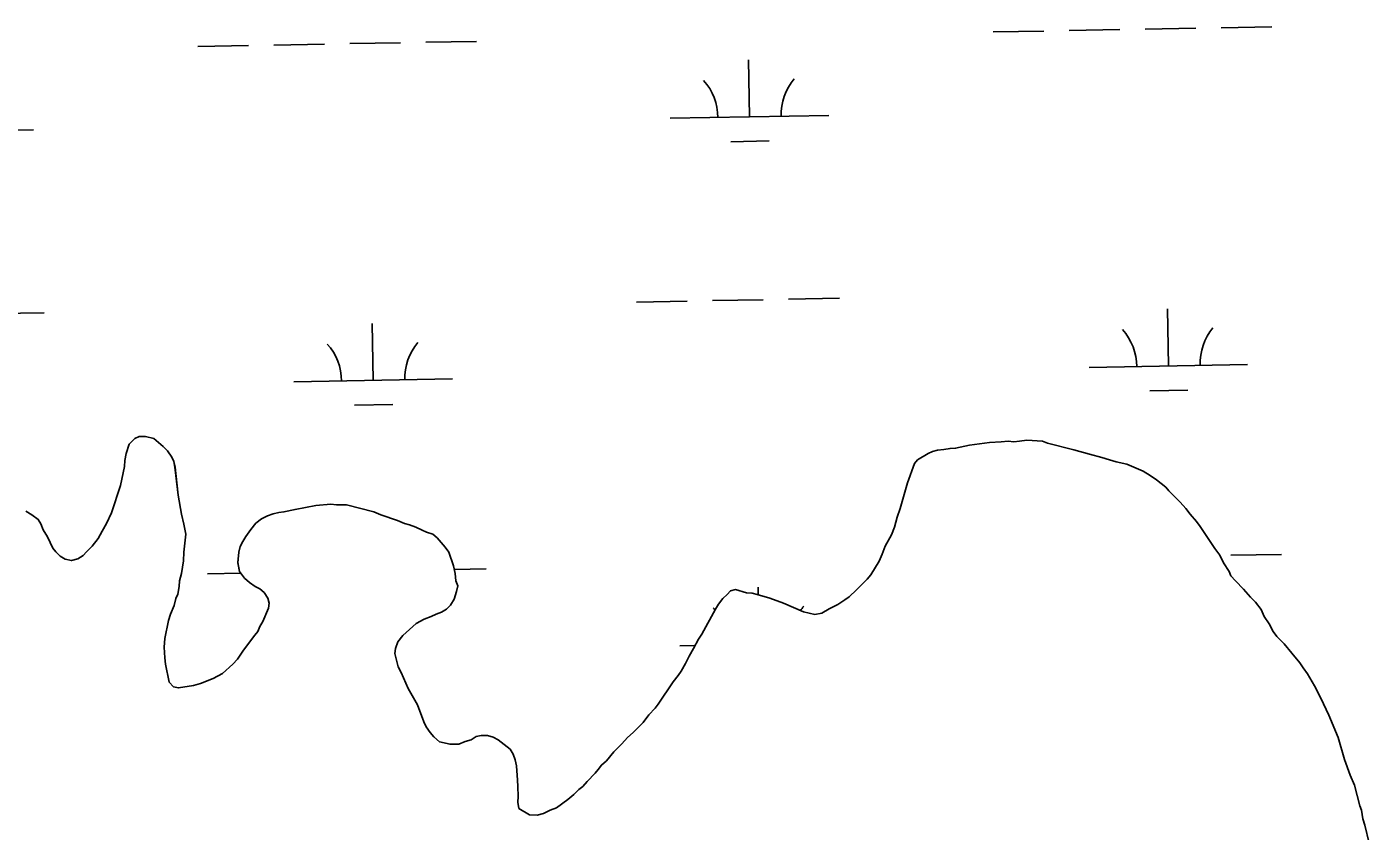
# Model space of a CAD drawing. Extents: x 3957609 to 3995875, y 234277 to 260273.
# Drawn here: x 3972892 to 3973739, y 255948 to 256455 of the extents above; entities that cross this region are included whole.
import ezdxf

# ---------------------------------------------------------------- set-up
doc = ezdxf.new("R2010")
doc.units = 0
doc.layers.add('V-TOPO-SHOR', color=7, linetype='Continuous')
doc.layers.add('V-WETL-SWMP', color=7, linetype='Continuous')

msp = doc.modelspace()

# ---------------------------------------------------------------- linework, layer by layer
at = {"layer": 'V-TOPO-SHOR'}
for points in [[(3972960.573, 256195.169), (3972957.032, 256191.612), (3972955.074, 256185.691), (3972954.296, 256181.349), (3972953.911, 256177.405), (3972951.572, 256165.563), (3972945.698, 256148.194), (3972942.559, 256141.481), (3972939.808, 256136.742), (3972937.453, 256132), (3972933.521, 256127.257), (3972929.978, 256123.7), (3972928.014, 256121.328), (3972924.467, 256119.348), (3972920.527, 256118.154), (3972916.58, 256118.934), (3972913.42, 256120.898), (3972910.651, 256123.653), (3972908.673, 256126.014), (3972905.5, 256133.108), (3972902.727, 256137.44), (3972901.14, 256141.38), (3972899.557, 256144.139), (3972895.604, 256146.889), (3972891.656, 256149.247)], [(3973142.851, 256016.528), (3973138.88, 256027.167), (3973132.939, 256037.41), (3973128.575, 256047.656), (3973126.594, 256051.201), (3973124.602, 256059.479), (3973124.989, 256062.637), (3973126.555, 256066.979), (3973129.701, 256070.931), (3973137.967, 256078.445), (3973143.089, 256081.218), (3973147.424, 256082.808), (3973150.576, 256084.393), (3973154.123, 256085.585), (3973157.273, 256087.565), (3973159.635, 256089.937), (3973161.992, 256093.887), (3973163.559, 256098.624), (3973164.339, 256102.178), (3973163.149, 256105.329), (3973162.741, 256110.062), (3973161.547, 256114.793), (3973158.764, 256123.464), (3973156.391, 256126.614), (3973151.248, 256132.519), (3973148.481, 256134.878), (3973144.535, 256136.051), (3973141.77, 256137.229), (3973137.821, 256139.191), (3973133.873, 256140.76), (3973130.715, 256141.54), (3973126.371, 256143.502), (3973115.711, 256147.027), (3973111.367, 256148.989), (3973094.002, 256153.285), (3973087.69, 256153.271), (3973084.139, 256153.656), (3973074.673, 256152.845), (3973061.662, 256150.447), (3973054.566, 256148.851), (3973051.412, 256148.45), (3973047.865, 256147.651), (3973044.318, 256146.459), (3973040.378, 256144.479), (3973036.834, 256141.708), (3973033.687, 256137.755), (3973030.543, 256133.41), (3973028.579, 256130.249), (3973027.006, 256127.089), (3973026.228, 256123.538), (3973025.454, 256116.831), (3973026.652, 256111.312), (3973029.818, 256106.978), (3973032.98, 256104.226), (3973036.535, 256101.868), (3973039.3, 256100.297), (3973042.067, 256097.936), (3973044.443, 256094.391), (3973045.239, 256091.237), (3973044.852, 256088.081), (3973041.322, 256079.791), (3973039.358, 256076.629), (3973038.182, 256073.471), (3973036.216, 256071.099), (3973029.138, 256061.615), (3973025.208, 256056.083), (3973022.453, 256052.921), (3973015.763, 256046.988), (3973009.852, 256043.818), (3973001.971, 256040.643), (3972997.636, 256039.449), (3972988.172, 256037.85), (3972985.014, 256038.63), (3972982.247, 256041.385), (3972979.853, 256052.819), (3972979.447, 256056.761), (3972979.038, 256063.466), (3972979.419, 256068.99), (3972981.758, 256080.436), (3972982.931, 256084.382), (3972985.284, 256089.91), (3972986.458, 256094.252), (3972987.633, 256097.017), (3972988.412, 256101.752), (3972988.799, 256105.303), (3972989.97, 256110.04), (3972991.133, 256117.931), (3972991.514, 256123.454), (3972992.671, 256134.896), (3972991.471, 256141.204), (3972989.88, 256147.512), (3972987.877, 256159.341), (3972985.864, 256177.085), (3972985.065, 256180.634), (3972983.875, 256183.393), (3972981.104, 256187.331), (3972978.337, 256190.086), (3972972.408, 256195.2), (3972967.276, 256196.369), (3972963.332, 256196.361), (3972960.573, 256195.169)], [(3973562.935, 256185.187), (3973553.066, 256187.925), (3973536.487, 256192.224), (3973533.329, 256193.4), (3973523.466, 256194.163), (3973518.735, 256193.365), (3973515.186, 256192.961), (3973511.635, 256193.346), (3973507.297, 256192.943), (3973499.803, 256192.529), (3973487.184, 256190.921), (3973478.51, 256188.929), (3973474.961, 256188.919), (3973471.019, 256188.122), (3973467.074, 256187.716), (3973463.92, 256186.92), (3973461.164, 256185.73), (3973454.467, 256181.769), (3973452.501, 256179.397), (3973448.19, 256167.159), (3973443.496, 256150.975), (3973441.538, 256145.448), (3973439.975, 256139.134), (3973438.013, 256134.395), (3973434.085, 256127.286), (3973432.127, 256122.152), (3973430.165, 256117.81), (3973425.057, 256109.118), (3973422.698, 256106.351), (3973416.007, 256099.63), (3973411.285, 256095.28), (3973408.528, 256093.299), (3973404.197, 256090.528), (3973398.681, 256087.753), (3973393.954, 256084.98), (3973389.617, 256084.182), (3973382.512, 256085.742), (3973369.876, 256091.233), (3973361.191, 256094.368), (3973353.298, 256096.718), (3973350.14, 256097.498), (3973346.588, 256097.885), (3973339.484, 256099.839), (3973336.33, 256099.042), (3973334.364, 256096.67), (3973331.607, 256094.297), (3973328.855, 256090.741), (3973326.891, 256087.579), (3973318.25, 256071.781), (3973316.286, 256068.621), (3973313.144, 256062.696), (3973310.394, 256057.955), (3973308.039, 256053.216), (3973305.29, 256048.477), (3973303.324, 256045.71), (3973300.179, 256041.759), (3973290.746, 256027.534), (3973288.779, 256025.165), (3973284.845, 256020.815), (3973281.306, 256016.073), (3973275.011, 256009.747), (3973271.468, 256006.583), (3973267.927, 256002.628), (3973262.811, 255997.49), (3973258.09, 255991.954), (3973254.942, 255989.187), (3973252.976, 255986.42), (3973251.01, 255984.049), (3973245.894, 255978.908), (3973243.142, 255975.746), (3973240.778, 255973.77), (3973237.631, 255970.606), (3973233.694, 255967.44), (3973226.606, 255962.295), (3973222.666, 255960.708), (3973218.332, 255958.725), (3973214.39, 255957.531), (3973209.655, 255957.914), (3973202.94, 255961.842), (3973202.143, 255965.787), (3973202.528, 255969.336), (3973202.118, 255975.648), (3973202.108, 255979.592), (3973201.297, 255988.663), (3973200.498, 255992.605), (3973199.306, 255996.153), (3973197.326, 255999.302), (3973189.818, 256005.203), (3973186.66, 256006.771), (3973183.107, 256007.947), (3973179.16, 256007.937), (3973176.008, 256007.14), (3973172.856, 256005.162), (3973168.914, 256003.968), (3973164.974, 256002.381), (3973159.452, 256002.366), (3973152.741, 256003.929), (3973149.186, 256007.077), (3973146.81, 256009.831), (3973144.436, 256013.376), (3973142.851, 256016.528)], [(3973739.454, 255939.867), (3973736.667, 255951.299), (3973735.473, 255955.242), (3973734.67, 255960.761), (3973733.48, 255963.52), (3973730.293, 255976.531), (3973727.516, 255982.834), (3973723.943, 255992.687), (3973719.965, 256006.483), (3973714.014, 256020.669), (3973708.859, 256031.306), (3973704.896, 256039.187), (3973700.54, 256046.671), (3973697.769, 256050.609), (3973695.789, 256053.761), (3973690.646, 256059.663), (3973685.899, 256065.57), (3973681.154, 256070.292), (3973678.78, 256073.442), (3973676.402, 256078.169), (3973673.234, 256082.896), (3973671.252, 256087.229), (3973667.69, 256091.954), (3973664.526, 256095.102), (3973660.176, 256100.22), (3973655.036, 256105.336), (3973652.267, 256108.483), (3973651.077, 256111.242), (3973647.513, 256116.755), (3973645.136, 256121.484), (3973641.969, 256125.816), (3973632.864, 256139.599), (3973630.488, 256142.748), (3973626.534, 256147.473), (3973623.763, 256151.016), (3973620.203, 256154.952), (3973613.086, 256162.036), (3973611.108, 256164.398), (3973605.179, 256169.116), (3973601.228, 256171.869), (3973596.883, 256174.619), (3973586.616, 256178.932), (3973579.907, 256180.495), (3973575.565, 256181.669), (3973570.828, 256183.233), (3973562.935, 256185.187)]]:
    msp.add_lwpolyline(points, dxfattribs=at)
at = {"layer": 'V-WETL-SWMP'}
for p, q in [((3973502.085, 256451.487), (3973534.08, 256452.068)), ((3973550.077, 256452.359), (3973582.072, 256452.941)), ((3973598.069, 256453.232), (3973630.064, 256453.814)), ((3973646.062, 256454.105), (3973678.056, 256454.686)), ((3973000.26, 256442.362), (3973032.255, 256442.944)), ((3973048.252, 256443.235), (3973080.247, 256443.816)), ((3973096.244, 256444.107), (3973128.239, 256444.689)), ((3973144.236, 256444.98), (3973176.231, 256445.562)), ((3973348.441, 256397.943), (3973347.787, 256433.937)), ((3973298.45, 256397.034), (3973398.433, 256398.852)), ((3972796.625, 256387.909), (3972896.608, 256389.727)), ((3973336.724, 256382.296), (3973360.72, 256382.732)), ((3973277.144, 256281.195), (3973309.139, 256281.777)), ((3973325.136, 256282.068), (3973357.131, 256282.65)), ((3973373.128, 256282.94), (3973405.123, 256283.522)), ((3972871.303, 256273.816), (3972903.298, 256274.397)), ((3973612.777, 256240.86), (3973612.122, 256276.854)), ((3973110.952, 256231.736), (3973110.297, 256267.73)), ((3973562.785, 256239.951), (3973662.769, 256241.769)), ((3973060.96, 256230.827), (3973160.944, 256232.645)), ((3973601.059, 256225.214), (3973625.055, 256225.65)), ((3973099.234, 256216.089), (3973123.23, 256216.525)), ((3973652.11, 256121.485), (3973684.104, 256122.066)), ((3973006.308, 256109.742), (3973027.516, 256110.128)), ((3973162.107, 256112.575), (3973182.279, 256112.942)), ((3973353.922, 256096.531), (3973353.835, 256101.317)), ((3973304.498, 256064.414), (3973314.148, 256064.589))]:
    msp.add_line(p, q, dxfattribs=at)
for points in [[(3973025.454, 256116.83), (3973026.651, 256111.311), (3973029.817, 256106.979), (3973032.98, 256104.226), (3973036.535, 256101.868), (3973039.3, 256100.297), (3973042.067, 256097.937), (3973044.443, 256094.392), (3973045.239, 256091.238), (3973044.852, 256088.082), (3973041.322, 256079.79), (3973039.358, 256076.629), (3973038.182, 256073.471), (3973036.215, 256071.099), (3973029.138, 256061.615), (3973025.207, 256056.083), (3973022.453, 256052.921), (3973015.762, 256046.988), (3973009.853, 256043.818), (3973001.971, 256040.643), (3972997.635, 256039.45), (3972988.172, 256037.849), (3972985.014, 256038.63), (3972982.247, 256041.385), (3972979.852, 256052.818), (3972979.448, 256056.762), (3972979.037, 256063.466), (3972979.419, 256068.99), (3972981.758, 256080.435), (3972982.931, 256084.382), (3972985.285, 256089.91), (3972986.458, 256094.252), (3972987.634, 256097.016), (3972988.412, 256101.751), (3972988.798, 256105.302), (3972989.97, 256110.039), (3972991.134, 256117.931), (3972991.515, 256123.454), (3972992.671, 256134.896), (3972991.472, 256141.204), (3972989.879, 256147.512), (3972987.878, 256159.341), (3972985.863, 256177.086), (3972985.066, 256180.635), (3972983.876, 256183.393), (3972981.105, 256187.331), (3972978.337, 256190.085), (3972972.408, 256195.199), (3972967.277, 256196.37), (3972963.332, 256196.36), (3972960.574, 256195.17), (3972957.033, 256191.612), (3972955.075, 256185.69), (3972954.296, 256181.349), (3972953.911, 256177.404), (3972951.573, 256165.564), (3972945.698, 256148.194), (3972942.559, 256141.481), (3972939.809, 256136.741), (3972937.454, 256132.001), (3972933.521, 256127.258), (3972929.979, 256123.7), (3972928.013, 256121.328), (3972924.467, 256119.347), (3972920.526, 256118.154), (3972916.579, 256118.934), (3972913.419, 256120.898), (3972910.651, 256123.653), (3972908.673, 256126.015), (3972905.5, 256133.108), (3972902.728, 256137.44), (3972901.141, 256141.381), (3972899.557, 256144.138), (3972895.605, 256146.89), (3972891.655, 256149.247)], [(3973739.455, 255939.867), (3973736.666, 255951.3), (3973735.473, 255955.242), (3973734.671, 255960.762), (3973733.481, 255963.52), (3973730.293, 255976.53), (3973727.517, 255982.834), (3973723.943, 255992.687), (3973719.965, 256006.483), (3973714.014, 256020.669), (3973708.86, 256031.307), (3973704.897, 256039.187), (3973700.54, 256046.671), (3973697.769, 256050.609), (3973695.789, 256053.76), (3973690.647, 256059.664), (3973685.899, 256065.57), (3973681.154, 256070.292), (3973678.78, 256073.442), (3973676.402, 256078.169), (3973673.235, 256082.895), (3973671.252, 256087.229), (3973667.69, 256091.954), (3973664.527, 256095.102), (3973660.176, 256100.22), (3973655.035, 256105.335), (3973652.266, 256108.484), (3973651.076, 256111.242), (3973647.513, 256116.756), (3973645.135, 256121.484), (3973641.969, 256125.815), (3973632.863, 256139.599), (3973630.489, 256142.749), (3973626.533, 256147.473), (3973623.763, 256151.017), (3973620.203, 256154.952), (3973613.086, 256162.036), (3973611.108, 256164.397), (3973605.18, 256169.117), (3973601.228, 256171.868), (3973596.883, 256174.619), (3973586.616, 256178.933), (3973579.907, 256180.495), (3973575.565, 256181.668), (3973570.828, 256183.234), (3973562.934, 256185.187), (3973553.066, 256187.925), (3973536.488, 256192.224), (3973533.33, 256193.399), (3973523.466, 256194.164), (3973518.735, 256193.364), (3973515.186, 256192.961), (3973511.635, 256193.347), (3973507.297, 256192.942), (3973499.803, 256192.529), (3973487.184, 256190.921), (3973478.511, 256188.928), (3973474.961, 256188.919), (3973471.018, 256188.121), (3973467.075, 256187.717), (3973463.921, 256186.92), (3973461.163, 256185.73), (3973454.466, 256181.769), (3973452.5, 256179.398), (3973448.19, 256167.159), (3973443.496, 256150.975), (3973441.537, 256145.448), (3973439.975, 256139.133), (3973438.014, 256134.395), (3973434.086, 256127.285), (3973432.127, 256122.152), (3973430.165, 256117.809), (3973425.058, 256109.118), (3973422.698, 256106.351), (3973416.008, 256099.629), (3973411.285, 256095.279), (3973408.529, 256093.3), (3973404.197, 256090.528), (3973398.681, 256087.754), (3973393.954, 256084.981), (3973389.617, 256084.182), (3973382.513, 256085.742), (3973369.877, 256091.234), (3973361.191, 256094.369), (3973353.297, 256096.717), (3973350.139, 256097.498), (3973346.588, 256097.884), (3973339.483, 256099.839), (3973336.329, 256099.042), (3973334.363, 256096.671), (3973331.607, 256094.297), (3973328.855, 256090.741), (3973326.89, 256087.58), (3973318.25, 256071.781), (3973316.286, 256068.621), (3973313.144, 256062.696)], [(3973313.144, 256062.696), (3973310.395, 256057.956), (3973308.039, 256053.217), (3973305.29, 256048.477), (3973303.324, 256045.711), (3973300.178, 256041.759), (3973290.745, 256027.535), (3973288.779, 256025.164), (3973284.845, 256020.815), (3973281.306, 256016.073), (3973275.01, 256009.747), (3973271.468, 256006.583), (3973267.927, 256002.629), (3973262.811, 255997.489), (3973258.091, 255991.955), (3973254.942, 255989.187), (3973252.977, 255986.421), (3973251.01, 255984.049), (3973245.895, 255978.909), (3973243.141, 255975.747), (3973240.779, 255973.769), (3973237.631, 255970.605), (3973233.694, 255967.44), (3973226.606, 255962.295), (3973222.666, 255960.708), (3973218.332, 255958.725), (3973214.39, 255957.532), (3973209.655, 255957.915), (3973202.94, 255961.843), (3973202.142, 255965.786), (3973202.528, 255969.337), (3973202.118, 255975.647), (3973202.108, 255979.592), (3973201.298, 255988.662), (3973200.499, 255992.605), (3973199.307, 255996.152), (3973197.327, 255999.303), (3973189.818, 256005.202), (3973186.659, 256006.772), (3973183.106, 256007.947), (3973179.161, 256007.937), (3973176.008, 256007.141), (3973172.857, 256005.161), (3973168.915, 256003.968), (3973164.974, 256002.381), (3973159.452, 256002.367), (3973152.742, 256003.929), (3973149.185, 256007.076), (3973146.811, 256009.831), (3973144.436, 256013.376), (3973142.851, 256016.528), (3973138.88, 256027.168), (3973132.939, 256037.41), (3973128.575, 256047.655), (3973126.594, 256051.2), (3973124.602, 256059.479), (3973124.989, 256062.636), (3973126.556, 256066.979), (3973129.702, 256070.931), (3973137.967, 256078.446), (3973143.089, 256081.219), (3973147.424, 256082.807), (3973150.576, 256084.393), (3973154.123, 256085.585), (3973157.274, 256087.565), (3973159.635, 256089.937), (3973161.992, 256093.887), (3973163.558, 256098.625), (3973164.339, 256102.177), (3973163.148, 256105.329), (3973162.742, 256110.062), (3973161.547, 256114.793), (3973158.765, 256123.464), (3973156.39, 256126.614), (3973151.248, 256132.518), (3973148.481, 256134.878), (3973144.534, 256136.052), (3973141.77, 256137.229), (3973137.821, 256139.192), (3973133.872, 256140.76), (3973130.715, 256141.541), (3973126.371, 256143.503), (3973115.712, 256147.027), (3973111.368, 256148.989), (3973094.002, 256153.286), (3973087.69, 256153.271), (3973084.139, 256153.657), (3973074.674, 256152.845), (3973061.663, 256150.447), (3973054.567, 256148.852), (3973051.412, 256148.45), (3973047.864, 256147.652), (3973044.317, 256146.46), (3973040.377, 256144.478), (3973036.834, 256141.709), (3973033.687, 256137.756), (3973030.542, 256133.41), (3973028.578, 256130.249), (3973027.007, 256127.09), (3973026.227, 256123.538), (3973025.454, 256116.83)]]:
    msp.add_lwpolyline(points, dxfattribs=at)
for centre, start, end in [((3973403.667, 256399.422), 140.269876, 181.813534), ((3973293.199, 256397.413), 0.269879, 41.813537), ((3973557.534, 256240.331), 0.269879, 41.813537), ((3973668.002, 256242.339), 140.269876, 181.813534), ((3973055.709, 256231.206), 0.269879, 41.813537), ((3973166.177, 256233.215), 140.269876, 181.813534), ((3973299.247, 256064.793), 39.122975, 41.813537), ((3973409.715, 256066.802), 140.269876, 145.835589)]:
    msp.add_arc(centre, 35.246, start, end, dxfattribs=at)

doc.saveas('drawing.dxf')
